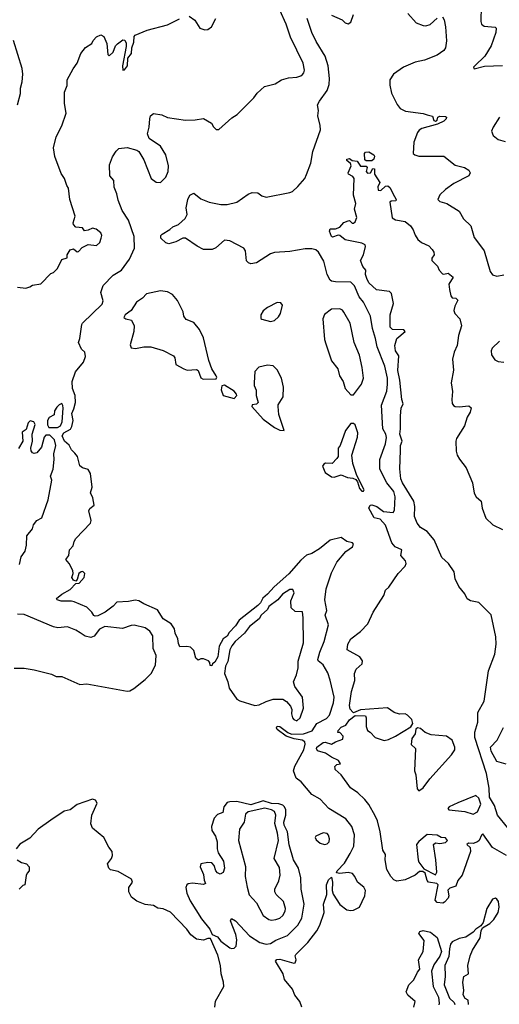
# Model space of a CAD drawing. Extents: x 1678431 to 1860718, y 384618 to 522882.
# Tile 393 of 473: x 1817772 to 1821223, y 437186 to 444267. Entities that reach past the tile are written whole.
import ezdxf

# ---------------------------------------------------------------- set-up
doc = ezdxf.new("R2010")
doc.units = 0

msp = doc.modelspace()

# ---------------------------------------------------------------- linework, layer by layer
at = {"layer": '0CON10XD'}
for points in [[(1821091.4, 444365), (1821089.2, 444255), (1821094, 444235), (1821115, 444220), (1821193.6, 444213.6), (1821200, 444205), (1821197.5, 444175), (1821165, 444078.8), (1821120, 444005), (1821046.7, 443935), (1821037.5, 443925), (1821043.3, 443913.3), (1821117.7, 443932.3), (1821245, 443937.1)], [(1818703, 443413), (1818692, 443445), (1818704, 443495), (1818708, 443555), (1818714.2, 443575.8), (1818735, 443591.2), (1818795, 443582), (1818835, 443564.2), (1818965, 443544), (1819033.6, 443546.4), (1819095, 443557.5), (1819153, 443523), (1819166.4, 443496.4), (1819185, 443477.5), (1819205, 443477.5), (1819298.3, 443561.7), (1819335.9, 443584.1), (1819456.7, 443705), (1819480.5, 443739.5), (1819533.9, 443786.1), (1819610, 443805), (1819655, 443833.3), (1819705, 443850), (1819765, 443853.3), (1819795, 443863.3), (1819806.4, 443873.6), (1819816.7, 443885), (1819821.2, 443905), (1819810.8, 443955), (1819720.2, 444140.2), (1819688.5, 444235), (1819643.1, 444335)], [(1820405, 440630.8), (1820366.9, 440675), (1820323.3, 440683.3), (1820284.4, 440755), (1820293.1, 440775), (1820305, 440777.9), (1820341.1, 440765), (1820389.6, 440729.6), (1820458.3, 440721.7), (1820469.5, 440740.5), (1820474.7, 440834.7), (1820463.3, 440875), (1820414.6, 440935), (1820362.5, 441035), (1820363.1, 441105), (1820403, 441217), (1820411.8, 441261.8), (1820407.1, 441285), (1820385.5, 441325), (1820375.4, 441495), (1820412.7, 441595), (1820419.7, 441645), (1820417.7, 441687.7), (1820399.4, 441775), (1820343.2, 441913.2), (1820332.7, 441975), (1820310.8, 442045), (1820296.2, 442135), (1820245.9, 442235), (1820215.3, 442275), (1820182, 442352), (1820155, 442378.8), (1820045, 442381.2), (1820016.1, 442386.1), (1820005, 442394.4), (1819985.3, 442435), (1819960.9, 442530.9), (1819922.5, 442595), (1819902, 442612), (1819875, 442620), (1819825, 442620), (1819715, 442600), (1819605, 442591.8), (1819577.7, 442582.3), (1819475, 442517.5), (1819435, 442511.2), (1819417.7, 442517.7), (1819405, 442532.5), (1819396.2, 442605), (1819385, 442623.3), (1819285, 442675.8), (1819245, 442682), (1819184.2, 442625.8), (1819155.9, 442614.1), (1819094.3, 442614.3), (1819047.9, 442637.9), (1818965, 442695.8), (1818945, 442695.7), (1818895, 442670), (1818845, 442654.2), (1818822.7, 442662.7), (1818787.5, 442695), (1818787.5, 442715), (1818797.5, 442725), (1818853, 442757), (1818875, 442777.5), (1818915, 442793.3), (1818963.1, 442836.9), (1818976.2, 442865), (1818970, 442915), (1818982.5, 442975), (1818996.7, 443005), (1819025, 443020), (1819075, 442978.8), (1819135.5, 442955.5), (1819218.9, 442938.9), (1819265, 442937.3), (1819335, 442955.6), (1819415, 443012.9), (1819445, 443024.2), (1819485, 443020.8), (1819515, 442999.2), (1819545, 442990), (1819716.6, 443023.4), (1819735, 443032.5), (1819773, 443067), (1819824.4, 443125), (1819836.8, 443153.2), (1819867.9, 443235), (1819881.8, 443318.2), (1819935.4, 443475), (1819934.7, 443505), (1819916.4, 443575), (1819921.2, 443615), (1819914.6, 443655), (1819928.1, 443681.9), (1819985, 443756.9), (1819998, 443802), (1820001.7, 443845), (1819990.6, 443935), (1819969.7, 444005), (1819905, 444110.6), (1819873.8, 444175), (1819840.9, 444275)], [(1818991.7, 444291.7), (1819033, 444263), (1819067.5, 444205), (1819105, 444193.3), (1819125, 444197.5), (1819152.5, 444215), (1819182.5, 444275)], [(1820015, 444300), (1820093.3, 444265), (1820115, 444243.8), (1820135, 444236.2), (1820155, 444250), (1820173.1, 444305)], [(1820815, 444287.5), (1820826.2, 444265), (1820836.6, 444216.6), (1820842.2, 444115), (1820835.8, 444065), (1820824, 444045), (1820775, 444012), (1820685, 443976.7), (1820618, 443962), (1820533.8, 443925), (1820460.8, 443875), (1820434.4, 443835), (1820434.4, 443795), (1820448, 443738), (1820488.2, 443658.2), (1820509.1, 443629.1), (1820548.5, 443608.5), (1820675, 443593.1), (1820703.7, 443583.7), (1820743, 443573), (1820752.4, 443542.4), (1820765, 443536.2), (1820776, 443544), (1820780, 443565), (1820795, 443573.8), (1820835, 443570), (1820842.5, 443565), (1820841.2, 443555), (1820825, 443538), (1820777.5, 443515), (1820666.7, 443485), (1820647, 443473), (1820634.4, 443455), (1820609.1, 443385), (1820604, 443305), (1820615, 443294.2), (1820645, 443284.3), (1820825, 443285.5), (1820905, 443220.8), (1820972.5, 443205), (1821004.1, 443184.1), (1821013.8, 443165), (1821003.8, 443145), (1820895, 443088.1), (1820835, 443046), (1820795, 443006.7), (1820781.2, 442975), (1820795, 442958.8), (1820845, 442944.2), (1820935, 442890), (1820964.5, 442834.5), (1821018.1, 442785), (1821041.3, 442701.3), (1821065, 442669.2), (1821114.4, 442605), (1821157, 442457), (1821175, 442431.4), (1821205, 442421.4), (1821255, 442431.9)], [(1820565, 444311.2), (1820623.8, 444245), (1820675, 444224.3), (1820695, 444222.5), (1820725, 444232), (1820775, 444278.8)], [(1818106.2, 443595), (1818093.3, 443665), (1818094, 443745), (1818113, 443793), (1818113.3, 443835), (1818155.9, 443914.1), (1818186.1, 443953.9), (1818211.2, 444025), (1818245, 444066.7), (1818290, 444095), (1818301.7, 444118.3), (1818325, 444142.5), (1818355, 444157.5), (1818376.7, 444145), (1818398.6, 444095), (1818407, 444017), (1818415, 444007.5), (1818445, 444033.3), (1818462, 444078), (1818475, 444094), (1818515, 444122.5), (1818529.3, 444119.3), (1818537.7, 444097.7), (1818537.1, 444075), (1818511.6, 443935), (1818514.6, 443904.6), (1818525, 443905.8), (1818546.7, 443935), (1818550, 443990), (1818575.4, 444025), (1818577.9, 444065), (1818593.3, 444105), (1818596.2, 444145), (1818603.3, 444155), (1818689.5, 444190.5), (1818835, 444228.8), (1818923, 444273)], [(1817755.6, 443655), (1817776.9, 443735), (1817776.7, 443775), (1817790.6, 443819.4), (1817795.6, 443875), (1817790.8, 443915), (1817727, 444117)], [(1817755, 442342.5), (1817815, 442336.7), (1817844.1, 442345.9), (1817865, 442358), (1817925, 442366.2), (1817995, 442442.5), (1818015, 442450), (1818043.3, 442476.7), (1818075, 442541.2), (1818113.3, 442555), (1818114.2, 442575), (1818135, 442611.2), (1818159.3, 442619.3), (1818185, 442597.5), (1818195, 442600), (1818220.6, 442629.4), (1818265, 442650.8), (1818325, 442642), (1818347.5, 442665), (1818358, 442695), (1818362, 442715), (1818356.2, 442735), (1818321.2, 442761.2), (1818295, 442767.5), (1818265, 442752.5), (1818238.3, 442748.3), (1818225, 442770), (1818175, 442773.8), (1818158.8, 442795), (1818156.7, 442805), (1818171.4, 442855), (1818133.3, 442975), (1818124.3, 443054.3), (1818110.8, 443075), (1818094.2, 443125), (1818071.3, 443161.3), (1818025, 443282.5), (1818016, 443345), (1818034, 443425), (1818075.8, 443504.2), (1818106.2, 443595)], [(1821224, 443565), (1821178.8, 443495), (1821166.2, 443465), (1821178.8, 443435), (1821215, 443406), (1821265, 443391.4)], [(1819801.1, 437165), (1819788.9, 437205), (1819752, 437252), (1819735.2, 437295.2), (1819676.9, 437365), (1819667.9, 437405), (1819613.2, 437495), (1819621.9, 437508.1), (1819645, 437510.7), (1819745, 437482.7), (1819755.3, 437484.7), (1819760.8, 437505), (1819753.8, 437535), (1819757.8, 437545), (1819845, 437630), (1819909.6, 437715), (1819932.7, 437755), (1819963.3, 437846.7), (1819957.2, 437905), (1819982.5, 437975), (1819980, 438045), (1819995, 438080), (1820015, 438100), (1820022.5, 438065), (1820020, 438005), (1820028.8, 437978.8), (1820074.4, 437904.4), (1820125, 437865.6), (1820155, 437859.5), (1820175, 437862.5), (1820216.9, 437885), (1820255.5, 437965), (1820260.6, 438005), (1820248, 438028), (1820203.8, 438063.8), (1820184.6, 438104.6), (1820166, 438126), (1820135, 438133.5), (1820076.2, 438126.2), (1820052.5, 438132.5), (1820057.5, 438145), (1820108.6, 438201.4), (1820150.8, 438269.2), (1820176, 438324), (1820181.2, 438405), (1820162.1, 438465), (1820118.6, 438518.6), (1819997.1, 438595), (1819935, 438661.1), (1819874.6, 438694.6), (1819798.2, 438785), (1819762.3, 438812.3), (1819741.6, 438865), (1819751.5, 438898.5), (1819816.1, 439015), (1819825.5, 439055.5), (1819823.5, 439073.5), (1819804.6, 439084.6), (1819746.7, 439095), (1819689.2, 439115), (1819625, 439162.9), (1819620, 439175), (1819625, 439187.1), (1819645, 439184.4), (1819701, 439141), (1819727.7, 439127.7), (1819815, 439129.8), (1819877.6, 439152.4), (1819909.1, 439205), (1819978.6, 439241.4), (1820000.5, 439265), (1820031.2, 439355), (1820035.4, 439395.4), (1820007.1, 439517.1), (1819988.6, 439568.6), (1819956.2, 439626.2), (1819920.6, 439655), (1819916.4, 439665), (1819931.1, 439718.9), (1819962.1, 439795), (1819994.6, 439915), (1819969.4, 439985), (1819983, 440017), (1819968.6, 440095), (1819977.9, 440175), (1820015, 440290), (1820053.3, 440365), (1820117.8, 440442.2), (1820166.5, 440475), (1820173.8, 440495), (1820167.3, 440505), (1820124.8, 440514.8), (1820085, 440542.5), (1820005, 440524.2), (1819928.4, 440461.6), (1819875, 440429), (1819835, 440414.8), (1819795, 440381), (1819708.1, 440281.9), (1819602.1, 440187.9), (1819555, 440134.8), (1819522.4, 440107.6), (1819505, 440074.3), (1819485.7, 440055), (1819350.9, 439949.1), (1819325, 439906.9), (1819279.4, 439860.6), (1819265, 439833.1), (1819236.9, 439813.1), (1819208.3, 439761.7), (1819197.8, 439685), (1819175, 439646.7), (1819160, 439635), (1819155, 439620), (1819141.7, 439621.7), (1819140, 439645), (1819130, 439655), (1819095, 439670), (1819075, 439670), (1819055, 439660), (1819040, 439675), (1819025, 439730), (1819000, 439755), (1818975, 439760), (1818925, 439757.5), (1818915, 439780), (1818910.6, 439815), (1818890, 439855), (1818885.9, 439885.9), (1818862, 439922), (1818805, 439957.5), (1818763.7, 440023.7), (1818665.5, 440065.5), (1818628.6, 440088.6), (1818603.2, 440093.2), (1818555, 440082.5), (1818471.9, 440078.1), (1818445, 440048.1), (1818387.1, 440005), (1818335, 439980.5), (1818315, 439977.5), (1818305, 439982.5), (1818291.9, 440005), (1818255, 440041.5), (1818165, 440080), (1818145, 440085.6), (1818070, 440085), (1818042.5, 440095), (1818037.5, 440105), (1818075, 440135.8), (1818135, 440168), (1818175, 440212.5), (1818200, 440215), (1818235.8, 440254.2), (1818241.2, 440285), (1818227.3, 440297.3), (1818215, 440296), (1818196.7, 440285), (1818185, 440240), (1818175, 440230), (1818160, 440235), (1818147.5, 440255), (1818157.5, 440285), (1818153.3, 440305), (1818127.5, 440355), (1818103.3, 440385), (1818125.9, 440414.1), (1818130, 440455), (1818156.1, 440483.9), (1818163.8, 440515), (1818176.7, 440535), (1818280.9, 440645), (1818286.4, 440665), (1818269.3, 440735), (1818277.4, 440752.6), (1818308.9, 440775), (1818298, 440828), (1818281.9, 440865), (1818294.1, 440905), (1818282.4, 441002.4), (1818265, 441032.2), (1818225, 441043.9), (1818205, 441059.5), (1818186.7, 441125), (1818169.7, 441149.7), (1818145, 441173.1), (1818128.1, 441208.1), (1818095, 441236.7), (1818078.5, 441275), (1818089.2, 441295), (1818136.8, 441323.2), (1818147.9, 441342.1), (1818156.6, 441385), (1818147.1, 441435), (1818162.4, 441467.6), (1818173.2, 441515), (1818170.8, 441565), (1818151.6, 441615), (1818149, 441665), (1818173.7, 441735), (1818231.1, 441805), (1818244.7, 441845), (1818240.7, 441875), (1818217.3, 441897.3), (1818195.5, 441945), (1818205.7, 441975), (1818220, 442075), (1818224.6, 442085.4), (1818365, 442221.1), (1818372.9, 442245), (1818356.4, 442305), (1818373.5, 442356.5), (1818445, 442429.4), (1818505, 442465.7), (1818562.5, 442545), (1818598.9, 442625), (1818595, 442707.5), (1818554.5, 442825), (1818509.1, 442895), (1818479.4, 442969.4), (1818471.8, 443015), (1818451.9, 443061.9), (1818450.4, 443110.4), (1818420, 443145), (1818417.7, 443222.3), (1818438.9, 443281.1), (1818465, 443322), (1818485, 443340), (1818545, 443348.6), (1818615, 443328), (1818628.1, 443318.1), (1818665, 443258.8), (1818717.5, 443125), (1818755, 443098), (1818785, 443096.2), (1818824, 443135), (1818841.4, 443175), (1818842.9, 443215), (1818824, 443295), (1818785, 443356.2), (1818703, 443413)], [(1820305, 443251.9), (1820265, 443252.2), (1820255, 443260), (1820252, 443305), (1820260, 443315), (1820285, 443317.8), (1820320.8, 443295), (1820325.6, 443285), (1820321.4, 443265), (1820305, 443251.9)], [(1821284, 438454), (1821209.6, 438545), (1821189.2, 438615), (1821152.6, 438675), (1821150.8, 438740.8), (1821132, 438845), (1821047.7, 439105), (1821046.2, 439143.8), (1821068.5, 439215), (1821069.5, 439285), (1821114.7, 439365.3), (1821145, 439583.8), (1821191.1, 439705), (1821200, 439775), (1821198.9, 439828.9), (1821165, 439986.2), (1821076, 440075), (1821015, 440087.1), (1820991.7, 440101.7), (1820975, 440137.5), (1820931.2, 440191.2), (1820905.9, 440245.9), (1820897.2, 440297.2), (1820858.7, 440355), (1820809.1, 440399.1), (1820755.2, 440525.2), (1820704.7, 440585), (1820655.3, 440615), (1820632.3, 440645), (1820612.9, 440695), (1820616, 440765), (1820608.3, 440805), (1820525.8, 440935), (1820513.9, 440965), (1820506.5, 441036.5), (1820512.4, 441167.6), (1820512.8, 441205), (1820524.5, 441235), (1820507.3, 441285), (1820513.2, 441325), (1820512, 441418), (1820518, 441472), (1820532, 441505), (1820521.8, 441535), (1820508.1, 441675), (1820493.6, 441745), (1820499.5, 441849.5), (1820476.5, 441885), (1820471.8, 441925), (1820486.4, 441973.6), (1820546.7, 442025), (1820535, 442035.6), (1820455, 442038.2), (1820438.8, 442055), (1820436.7, 442145), (1820462.5, 442225), (1820448.3, 442298.3), (1820432.3, 442312.3), (1820340, 442325), (1820285, 442374.5), (1820268.8, 442405), (1820260.3, 442435), (1820263.8, 442465), (1820241.5, 442491.5), (1820225.4, 442535), (1820246.9, 442575), (1820260, 442635), (1820257.7, 442647.7), (1820235, 442660.9), (1820115, 442684.2), (1820075, 442714.4), (1820063.1, 442716.9), (1820022.7, 442702.7), (1820015, 442706.7), (1820000.6, 442745), (1820005, 442763.8), (1820045, 442762), (1820075, 442776), (1820105, 442807.5), (1820135, 442820), (1820145, 442822.5), (1820165, 442802.5), (1820175, 442803.3), (1820185, 442813.3), (1820197.5, 442845), (1820181.1, 442905), (1820189.6, 442945), (1820173.9, 443003.9), (1820178.8, 443125), (1820170, 443140), (1820137.1, 443155), (1820135.6, 443165), (1820156.9, 443216.9), (1820151.7, 443231.7), (1820126, 443255), (1820126.2, 443265), (1820145, 443268.6), (1820164.3, 443254.3), (1820200, 443250), (1820225, 443212.5), (1820265, 443214.2), (1820271.9, 443205), (1820265.6, 443175), (1820275, 443162.2), (1820295.5, 443164.5), (1820313.3, 443196.7), (1820325, 443193.3), (1820324.3, 443155), (1820363, 443097), (1820348.5, 443065), (1820351.5, 443041.5), (1820371.2, 443038.8), (1820405, 443070), (1820421.7, 443071.7), (1820435, 443060), (1820468.8, 442995), (1820481.2, 442975), (1820477.5, 442965), (1820445, 442961.2), (1820436.4, 442953.6), (1820452.1, 442842.1), (1820475, 442827.5), (1820545, 442816.7), (1820583.3, 442785), (1820604, 442755), (1820616.7, 442716.7), (1820636.1, 442686.1), (1820664.3, 442664.3), (1820715, 442641.2), (1820740, 442615), (1820751.2, 442595), (1820753.3, 442575), (1820738, 442552), (1820738.6, 442535), (1820778.6, 442495), (1820790, 442465), (1820815, 442440), (1820825, 442436.7), (1820855, 442444), (1820892, 442415), (1820859.4, 442365), (1820865, 442327.5), (1820875, 442280), (1820885, 442267.5), (1820910, 442265), (1820925, 442250), (1820902.3, 442207.7), (1820896.7, 442175), (1820903.3, 442155), (1820940, 442115), (1820951.2, 442065), (1820930, 441995), (1820919.2, 441925), (1820898.1, 441875), (1820886.9, 441825), (1820892.6, 441747.4), (1820876.7, 441655), (1820886.4, 441593.6), (1820880.8, 441535), (1820885, 441507.5), (1820893, 441493), (1820905, 441486.2), (1820935, 441482), (1821005, 441490), (1821020, 441475), (1821013.8, 441445), (1820992.4, 441407.6), (1820972.5, 441345), (1820915.6, 441255), (1820910.6, 441235), (1820911.9, 441165), (1820920.6, 441135), (1820937.2, 441107.2), (1820985, 441043.3), (1821030, 440935), (1821042.1, 440862.1), (1821056.7, 440835), (1821092, 440805), (1821100, 440755), (1821125, 440682.5), (1821176.7, 440635), (1821245, 440601.2)], [(1819091.7, 441681.7), (1819185, 441683.8), (1819190, 441695), (1819186.2, 441705), (1819154, 441755), (1819133.8, 441815), (1819095, 441980), (1819065, 442040), (1819025, 442090), (1818970.7, 442110.7), (1818953.3, 442135), (1818948.8, 442165), (1818907.6, 442247.6), (1818870.3, 442290.3), (1818835, 442309.2), (1818785, 442317.5), (1818685, 442295.6), (1818655.4, 442264.6), (1818612.5, 442235), (1818572.9, 442175), (1818532, 442145), (1818521.4, 442125), (1818535, 442115.8), (1818576.8, 442106.8), (1818595.3, 442065.2), (1818594, 442025), (1818567.8, 441927.8), (1818575, 441906), (1818605, 441901.5), (1818665, 441914.3), (1818715, 441914.2), (1818805, 441887.5), (1818879.5, 441849.5), (1818889.1, 441835), (1818895, 441786), (1818953.3, 441756.7), (1818977.3, 441747.3), (1819045, 441750.6), (1819055, 441743.8), (1819075, 441691.2), (1819091.7, 441681.7)], [(1819577, 442097), (1819605, 442102.5), (1819635, 442130), (1819647.5, 442155), (1819662.5, 442215), (1819651.7, 442231.7), (1819625, 442232.5), (1819555, 442197.5), (1819525, 442172.5), (1819507.5, 442145), (1819508.3, 442118.3), (1819515, 442112.5), (1819577, 442097)], [(1820175, 441570), (1820232, 441645), (1820245, 441690), (1820237.1, 441765), (1820216.5, 441855), (1820179.5, 441945), (1820150.6, 442085), (1820105, 442164), (1820095, 442178), (1820075, 442187.5), (1820015.8, 442184.2), (1819964.1, 442145.9), (1819953.8, 442115), (1819966.1, 441966.1), (1819973.8, 441935), (1820015, 441812.5), (1820060, 441755), (1820073.3, 441705), (1820100, 441665), (1820113.3, 441615), (1820155, 441570), (1820175, 441570)], [(1821225.5, 441955), (1821170.8, 441905), (1821164.2, 441885), (1821165.8, 441855.8), (1821190.3, 441820.3), (1821215, 441809.2), (1821255, 441802.9)], [(1819675, 441312.5), (1819637, 441427), (1819632.5, 441485), (1819633, 441497), (1819666.7, 441555), (1819670, 441625), (1819655, 441690), (1819625, 441750), (1819595, 441777.5), (1819555, 441782.5), (1819493, 441767), (1819463, 441737), (1819460, 441655), (1819460, 441635), (1819473, 441603), (1819472.5, 441565), (1819487.5, 441515), (1819477, 441503), (1819445, 441497.5), (1819443.3, 441485), (1819525, 441394), (1819605, 441333.5), (1819645, 441314.5), (1819675, 441312.5)], [(1819315, 441542.9), (1819333.5, 441565), (1819332.5, 441575), (1819315.9, 441595.9), (1819245, 441638.1), (1819227.3, 441632.7), (1819220.5, 441605), (1819236, 441565), (1819315, 441542.9)], [(1818045, 441333), (1818065, 441346.7), (1818076.7, 441375), (1818084, 441474), (1818083.1, 441493.1), (1818075, 441505.6), (1818055, 441497.1), (1818038.9, 441481.1), (1818023.1, 441455), (1818018.8, 441425), (1817985, 441406.9), (1817973.2, 441385), (1817973.1, 441353.1), (1817982.5, 441335), (1818045, 441333)], [(1817771.2, 440348.8), (1817781.5, 440405), (1817810.9, 440445), (1817822.1, 440487.9), (1817823.2, 440555), (1817864.6, 440605), (1817871.2, 440635), (1817895, 440664.4), (1817932, 440685), (1817975.8, 440815), (1818002.7, 440955), (1817994.7, 440985), (1818012.9, 441035), (1818020.8, 441105), (1818017.8, 441145), (1818031.1, 441205), (1818021.3, 441245), (1817987.8, 441277.8), (1817960.4, 441279.6), (1817947.7, 441265), (1817928.5, 441191.5), (1817895, 441152.5), (1817875, 441148), (1817865, 441152), (1817855, 441166.2), (1817852, 441185), (1817863.9, 441235), (1817862.4, 441285), (1817883.5, 441355), (1817874.4, 441375), (1817848.1, 441381.9), (1817831.9, 441368.1), (1817819.2, 441320.8), (1817790, 441300), (1817795.3, 441235), (1817763.6, 441183.6)], [(1820235, 440876), (1820245, 440876.7), (1820250, 440885), (1820198.3, 440988.3), (1820168, 441075), (1820162, 441135), (1820202, 441265), (1820205.8, 441295), (1820185, 441352.5), (1820175, 441362.5), (1820155, 441362.5), (1820116.4, 441313.6), (1820077.5, 441205), (1820062.5, 441185), (1820062.5, 441125), (1820055, 441110), (1820020, 441075), (1819972.5, 441077.5), (1819960, 441070), (1819952, 441055), (1819971.2, 441011.2), (1820015, 440980), (1820035, 440976.7), (1820085, 440994.4), (1820130, 440975), (1820169.3, 440969.3), (1820189.7, 440959.7), (1820202.7, 440942.7), (1820216, 440895), (1820235, 440876)], [(1821275.4, 438255.4), (1821174.7, 438314.7), (1821105, 438412.5), (1821095, 438402.5), (1821079.2, 438365), (1821065.4, 438354.6), (1821035, 438342.7), (1821002.5, 438345), (1820990, 438335), (1821013.8, 438313.8), (1821015.4, 438285.4), (1820956, 438115), (1820923.8, 438075), (1820910, 438035), (1820868.3, 438021.7), (1820852.9, 438007.1), (1820858.8, 437965), (1820855, 437950), (1820829.5, 437920.5), (1820816, 437914), (1820775, 437918.8), (1820762.5, 437935), (1820782, 438045), (1820772.5, 438055), (1820712.9, 438065), (1820704.5, 438075), (1820688.5, 438128.5), (1820671.7, 438141.7), (1820650, 438140), (1820616.6, 438113.4), (1820545, 438080.6), (1820485, 438072.5), (1820465, 438080), (1820442, 438105), (1820413.6, 438156.4), (1820401.2, 438225), (1820403, 438263), (1820386, 438295), (1820365.8, 438425), (1820345.8, 438505), (1820330.6, 438540.6), (1820283.2, 438623.2), (1820255, 438658.8), (1820205, 438706), (1820152, 438742), (1820085.8, 438835.8), (1820042.5, 438875), (1820041.7, 438881.7), (1820040, 438895), (1820055, 438910), (1820080, 438915), (1820065, 438940), (1820015, 438963.3), (1819972.6, 438992.6), (1819915, 439008.1), (1819907.1, 439025), (1819910.4, 439035), (1819955, 439068.4), (1819969.9, 439069.9), (1820015, 439055.8), (1820045, 439074), (1820098.3, 439091.7), (1820100, 439115), (1820075, 439140), (1820061.7, 439141.7), (1820062.5, 439155), (1820085, 439179.2), (1820117.8, 439192.2), (1820145, 439230.6), (1820185, 439262.5), (1820260.3, 439260.3), (1820265.6, 439245), (1820264.2, 439184.2), (1820273.9, 439153.9), (1820293, 439143), (1820330, 439105), (1820395, 439083.3), (1820425, 439090), (1820475.5, 439114.5), (1820587.5, 439182.5), (1820601.5, 439205), (1820593.4, 439235), (1820561.8, 439265), (1820545, 439273.8), (1820505, 439271.8), (1820466, 439285), (1820419, 439319), (1820225, 439304.1), (1820175, 439282.5), (1820168, 439288), (1820149.1, 439309.1), (1820144.3, 439334.3), (1820159.9, 439435), (1820182.4, 439515), (1820182.2, 439565), (1820194.3, 439595.7), (1820235.6, 439635), (1820239.6, 439655), (1820218.5, 439685), (1820128.8, 439735), (1820133.1, 439775), (1820155.4, 439815), (1820223.8, 439866.2), (1820278.1, 439921.9), (1820315.2, 440005), (1820391.8, 440125), (1820405, 440163.8), (1820428.6, 440185), (1820496.4, 440283.6), (1820545, 440336.1), (1820553.8, 440355), (1820548.5, 440375), (1820515, 440412.5), (1820521.2, 440455), (1820474.2, 440475), (1820449.4, 440505), (1820405, 440630.8)], [(1819765, 439224.4), (1819791.2, 439245), (1819813.3, 439315), (1819807.5, 439395), (1819751.7, 439471.7), (1819742, 439505), (1819764.4, 439555), (1819775.5, 439605), (1819776.4, 439653.6), (1819813.5, 439785), (1819811.9, 439965), (1819808, 440008), (1819755, 440010), (1819726, 440036), (1819722.9, 440087.1), (1819746.5, 440145), (1819738.3, 440168.3), (1819715, 440168.5), (1819661.9, 440135), (1819630, 440095), (1819565, 440047.1), (1819554, 440025), (1819510, 439985), (1819495, 439958.8), (1819425, 439902.5), (1819390, 439855), (1819322.5, 439795), (1819298.5, 439765), (1819284.5, 439735), (1819268.6, 439651.4), (1819253.4, 439616.6), (1819245.6, 439565.6), (1819269.2, 439505), (1819279.2, 439459.2), (1819335, 439380), (1819355, 439368), (1819465, 439334.3), (1819495, 439340), (1819545, 439364.4), (1819595, 439379.5), (1819665, 439380.8), (1819692.7, 439362.7), (1819720.5, 439330.5), (1819731.2, 439305), (1819727.5, 439275), (1819734.4, 439245), (1819745, 439232.9), (1819765, 439224.4)], [(1817732.3, 439602.3), (1817805, 439602.9), (1817875, 439591.4), (1818000.6, 439559.4), (1818033.2, 439543.2), (1818075, 439542.2), (1818205, 439485.6), (1818255, 439490), (1818545, 439436.9), (1818565, 439440.8), (1818593, 439457), (1818675, 439521.2), (1818718, 439565), (1818748, 439625), (1818753.6, 439695), (1818733.1, 439745), (1818729.7, 439835), (1818708.3, 439868.3), (1818675, 439892.5), (1818595, 439912.7), (1818575, 439910.8), (1818512.5, 439887.5), (1818385, 439903.5), (1818345, 439882.9), (1818307.6, 439832.4), (1818285, 439823.8), (1818243.1, 439833.1), (1818206.9, 439856.9), (1818175, 439876.7), (1818115, 439900), (1818046.4, 439893.6), (1818015, 439899.6), (1817805, 439990), (1817755, 439991.8)], [(1821271.7, 438911.7), (1821205, 438932.5), (1821164.4, 439005.6), (1821160.9, 439035), (1821207.5, 439085), (1821253, 439177)], [(1820645, 438720), (1820676.4, 438743.6), (1820723.6, 438806.4), (1820879.3, 438980.7), (1820902.5, 439015), (1820903.3, 439035), (1820883.3, 439085), (1820843.8, 439115), (1820733.6, 439123.6), (1820690.8, 439140.8), (1820655, 439169.2), (1820635.6, 439174.4), (1820622, 439165), (1820618.8, 439131.2), (1820593, 439097), (1820590, 439055), (1820620, 439025), (1820613.3, 438865), (1820622.5, 438835), (1820632.5, 438735), (1820645, 438720)], [(1821035, 438552.5), (1821065, 438570), (1821089.3, 438625), (1821075, 438667.8), (1821055, 438686.9), (1820925, 438634.2), (1820862.5, 438605), (1820852.5, 438595), (1820860, 438585), (1820975, 438573.3), (1821035, 438552.5)], [(1819175.7, 437165), (1819180.9, 437209.1), (1819240, 437315), (1819238, 437345), (1819220.8, 437405), (1819218, 437465), (1819198.1, 437538.1), (1819145, 437660), (1819125, 437660), (1819095, 437647.5), (1819043.9, 437653.9), (1819003.3, 437685), (1818975.7, 437725.7), (1818857.3, 437847.3), (1818805, 437873.3), (1818765, 437877.5), (1818735, 437897.5), (1818675, 437903.3), (1818615, 437927.5), (1818577, 437957), (1818557.5, 437995), (1818557.5, 438025), (1818582.5, 438065), (1818576.4, 438086.4), (1818480.7, 438140.7), (1818425, 438153.3), (1818412.5, 438165), (1818403.6, 438196.4), (1818433.3, 438235), (1818440, 438255), (1818437.5, 438285), (1818412.5, 438315), (1818376.4, 438386.4), (1818295, 438452.5), (1818283.6, 438483.6), (1818290, 438545), (1818328.7, 438631.3), (1818318.6, 438655), (1818295, 438661.1), (1818185, 438622.9), (1818135, 438584.7), (1818090.8, 438575), (1817995, 438510.2), (1817904.8, 438445.2), (1817845, 438380.5), (1817773.2, 438336.8), (1817746.2, 438305)], [(1819295, 437586.7), (1819315, 437590), (1819330, 437605), (1819335, 437650), (1819327.5, 437687.5), (1819288.8, 437785), (1819295, 437802.5), (1819325, 437786.7), (1819425, 437677.8), (1819499.6, 437629.6), (1819545, 437617.7), (1819576.6, 437623.4), (1819615, 437647.1), (1819699.6, 437680.4), (1819772.9, 437755), (1819803.2, 437805), (1819820, 437905), (1819798.5, 438015), (1819793.8, 438096.2), (1819777.2, 438165), (1819741.2, 438225), (1819711.6, 438331.6), (1819699.4, 438425), (1819673.9, 438475), (1819673.6, 438495), (1819687.8, 438545), (1819687.7, 438585), (1819678.2, 438605), (1819665, 438617.6), (1819637.1, 438627.1), (1819585, 438629.2), (1819525, 438649.5), (1819435, 438620.6), (1819335.3, 438644.7), (1819285, 438642.9), (1819265, 438636), (1819240.8, 438605), (1819233.3, 438565), (1819195, 438550.8), (1819170.8, 438525), (1819151.4, 438465), (1819154.4, 438435), (1819180, 438395), (1819192.5, 438355), (1819192.4, 438305), (1819200.5, 438275), (1819237.8, 438215), (1819245.2, 438165), (1819236.1, 438133.9), (1819215, 438121.4), (1819195, 438130.6), (1819183.8, 438145), (1819172.3, 438185), (1819153.4, 438203.4), (1819125, 438206.7), (1819075, 438195.5), (1819071.5, 438175), (1819095, 438120), (1819098.3, 438078.3), (1819110, 438055), (1819095, 438047.5), (1819015, 438058), (1818985, 438052.9), (1818974.2, 438045), (1818966.9, 438025), (1818975.7, 437985), (1818998.8, 437928.8), (1819081.3, 437801.3), (1819141.2, 437725), (1819156.7, 437686.7), (1819195, 437670.8), (1819218.9, 437638.9), (1819285, 437591.2), (1819295, 437586.7)], [(1819585, 437792), (1819615, 437794.7), (1819644.2, 437805.8), (1819665, 437824.4), (1819683.1, 437855), (1819685.4, 437875), (1819670, 437925), (1819616.9, 437975), (1819606.7, 437995), (1819607.5, 438015), (1819637, 438073), (1819646.8, 438115), (1819640.6, 438170.6), (1819603.2, 438235), (1819633.4, 438365), (1819627.7, 438417.7), (1819607.8, 438485), (1819614.7, 438545), (1819605, 438572), (1819583.1, 438585), (1819535, 438597.4), (1819415, 438569.6), (1819397.7, 438552.3), (1819386.7, 438495), (1819354.3, 438445.7), (1819346.2, 438365), (1819396.8, 438176.8), (1819394.7, 438104.7), (1819408, 438028), (1819423.9, 437973.9), (1819475.4, 437915.4), (1819523.5, 437823.5), (1819565, 437796.9), (1819585, 437792)], [(1819965, 438336.2), (1819985, 438340), (1819998.8, 438355), (1820002, 438375), (1819995, 438402.5), (1819985, 438413.8), (1819955, 438419.2), (1819903.3, 438395), (1819898.8, 438385), (1819905, 438367.5), (1819933.3, 438345), (1819965, 438336.2)], [(1820765, 438116.7), (1820773.8, 438135), (1820767.5, 438225), (1820750, 438335), (1820765, 438346.8), (1820795, 438342.3), (1820835, 438350.5), (1820849.2, 438365), (1820835, 438381.9), (1820805, 438385.5), (1820775, 438402), (1820705, 438407.1), (1820642.9, 438357.1), (1820626.7, 438335), (1820639.2, 438225), (1820645, 438207.5), (1820680.5, 438160.5), (1820765, 438116.7)], [(1817753.3, 438225), (1817785, 438206.2), (1817820, 438195), (1817840, 438175), (1817840, 438145), (1817825, 438130), (1817818.3, 438111.7), (1817810, 438045), (1817795, 438040), (1817767, 438013)], [(1821002.5, 437185), (1821000, 437215), (1820977, 437227), (1820963.3, 437255), (1820966.7, 437285), (1820960, 437345), (1820967.5, 437385), (1821002.5, 437405), (1820996.7, 437465), (1821013.3, 437535), (1821030, 437575), (1821086.2, 437665), (1821092.5, 437715), (1821103.3, 437736.7), (1821155, 437766.7), (1821184.1, 437795.9), (1821214, 437845), (1821222, 437885), (1821216.2, 437925), (1821205, 437942.5), (1821195, 437950), (1821175, 437942.5), (1821134.4, 437875.6), (1821106.2, 437773.8), (1821089.3, 437750.7), (1821055, 437726.7), (1821036.1, 437703.9), (1820981.9, 437668.1), (1820935, 437659.2), (1820885, 437635.7), (1820872.3, 437617.7), (1820864.6, 437585), (1820859.4, 437530.6), (1820831.6, 437465), (1820833.6, 437385), (1820825.4, 437325), (1820865, 437230), (1820897.9, 437197.9), (1820902.5, 437185)], [(1820607.5, 437165), (1820616.7, 437205), (1820565, 437252.5), (1820553.3, 437275), (1820571.2, 437325), (1820608.8, 437361.2), (1820635, 437417.5), (1820651.7, 437438.3), (1820640.8, 437505), (1820674.1, 437565.9), (1820683.3, 437645), (1820643.8, 437695), (1820651.2, 437708.8), (1820675, 437717.5), (1820728.8, 437705), (1820775, 437665.7), (1820806.1, 437565), (1820795, 437532.5), (1820750.8, 437469.2), (1820736, 437425), (1820748, 437315), (1820785, 437236.7), (1820790.8, 437195), (1820787.5, 437182.5)]]:
    msp.add_lwpolyline(points, dxfattribs=at)

doc.saveas('drawing.dxf')
